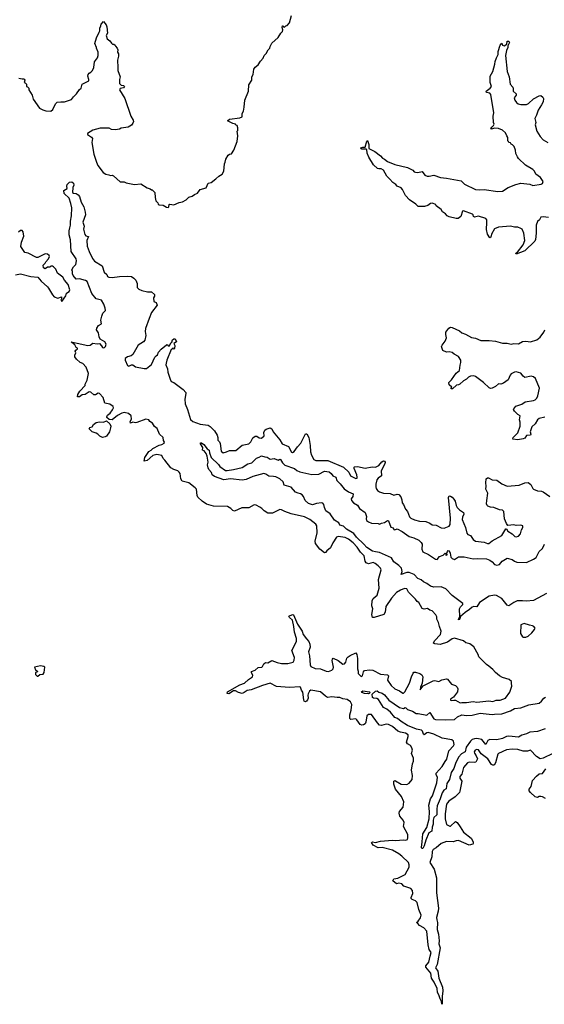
# Model space of a CAD drawing. Extents: x 2293139 to 2515392, y 824115 to 1006937.
# Tile 364 of 417: x 2466016 to 2472588, y 867938 to 880283. Entities that reach past the tile are written whole.
import ezdxf

# ---------------------------------------------------------------- set-up
doc = ezdxf.new("R2010")
doc.units = 0

msp = doc.modelspace()

# ---------------------------------------------------------------- linework, layer by layer
at = {"layer": '0CON10XD'}
for points in [[(2466005, 879548), (2466045, 879540), (2466065, 879542), (2466076, 879536), (2466080, 879525), (2466070, 879495), (2466085, 879490), (2466100, 879475), (2466100, 879445), (2466115, 879440), (2466130, 879425), (2466130, 879405), (2466172, 879335), (2466183, 879285), (2466265, 879174), (2466305, 879152), (2466345, 879139), (2466405, 879137), (2466431, 879159), (2466465, 879230), (2466485, 879250), (2466530, 879255), (2466575, 879251), (2466665, 879281), (2466688, 879315), (2466728, 879352), (2466765, 879408), (2466784, 879425), (2466798, 879475), (2466882, 879515), (2466883, 879535), (2466869, 879575), (2466873, 879595), (2466885, 879612), (2466909, 879625), (2466929, 879645), (2466946, 879685), (2466954, 879755), (2466992, 879805), (2467000, 879835), (2466997, 879875), (2466977, 879925), (2466980, 879935), (2466957, 879985), (2466976, 880054), (2467013, 880125), (2467020, 880145), (2467018, 880175), (2467033, 880205), (2467037, 880225), (2467065, 880260), (2467098, 880218), (2467107, 880195), (2467116, 880115), (2467100, 880085), (2467113, 880043), (2467146, 880016), (2467165, 879988), (2467178, 879978), (2467197, 879977), (2467210, 879965), (2467215, 879950), (2467238, 879928), (2467247, 879905), (2467242, 879875), (2467252, 879855), (2467253, 879825), (2467242, 879775), (2467246, 879685), (2467246, 879645), (2467273, 879565), (2467266, 879535), (2467266, 879485), (2467285, 879464), (2467315, 879457), (2467328, 879445), (2467315, 879427), (2467275, 879420), (2467266, 879405), (2467333, 879295), (2467408, 879075), (2467438, 879025), (2467440, 879005), (2467434, 878985), (2467415, 878961), (2467375, 878937), (2467287, 878923), (2467265, 878912), (2467215, 878902), (2467165, 878908), (2467135, 878922), (2467025, 878923), (2466933, 878897), (2466867, 878855), (2466867, 878845), (2466876, 878836), (2466915, 878812), (2466926, 878795), (2466921, 878745), (2466946, 878595), (2466977, 878495), (2466996, 878455), (2467062, 878365), (2467095, 878347), (2467133, 878337), (2467155, 878330), (2467175, 878332), (2467190, 878325), (2467275, 878250), (2467325, 878250), (2467348, 878238), (2467455, 878218), (2467533, 878223), (2467614, 878174), (2467652, 878162), (2467665, 878150), (2467675, 878150), (2467708, 878118), (2467712, 878055), (2467722, 878012), (2467748, 877988), (2467752, 877972), (2467765, 877960), (2467815, 877957), (2467855, 877934), (2467875, 877930), (2467884, 877936), (2467890, 877965), (2467898, 877972), (2467945, 877960), (2468015, 877990), (2468055, 878000), (2468102, 878025), (2468135, 878058), (2468175, 878070), (2468205, 878091), (2468244, 878106), (2468276, 878154), (2468352, 878175), (2468375, 878232), (2468415, 878243), (2468474, 878286), (2468509, 878321), (2468554, 878346), (2468574, 878385), (2468580, 878475), (2468592, 878495), (2468600, 878535), (2468628, 878585), (2468645, 878598), (2468669, 878601), (2468698, 878645), (2468742, 878755), (2468747, 878827)], [(2468747, 878827), (2468740, 878885), (2468750, 878895), (2468750, 878925), (2468740, 878955), (2468725, 878960), (2468720, 878975), (2468685, 878980), (2468620, 879015), (2468645, 879036), (2468775, 879051), (2468802, 879065), (2468802, 879105), (2468818, 879135), (2468830, 879185), (2468838, 879275), (2468882, 879385), (2468888, 879465), (2468922, 879525), (2468922, 879565), (2468940, 879595), (2468948, 879662), (2468964, 879686), (2469002, 879715), (2469032, 879765), (2469065, 879800), (2469080, 879835), (2469105, 879860), (2469128, 879905), (2469150, 879925), (2469152, 879945), (2469175, 879990), (2469255, 880060), (2469286, 880114), (2469308, 880135), (2469312, 880155), (2469303, 880185), (2469310, 880205), (2469318, 880208), (2469322, 880192), (2469335, 880190), (2469352, 880208), (2469365, 880210), (2469397, 880243), (2469422, 880335)], [(2472642, 877802), (2472575, 877813), (2472544, 877805), (2472527, 877773), (2472505, 877754), (2472485, 877705), (2472486, 877605), (2472480, 877525), (2472471, 877505), (2472344, 877386), (2472235, 877342), (2472231, 877355), (2472252, 877368), (2472325, 877462), (2472344, 877515), (2472332, 877605), (2472309, 877655), (2472296, 877666), (2472255, 877680), (2472215, 877680), (2472165, 877696), (2472015, 877680), (2471965, 877660), (2471928, 877595), (2471919, 877555), (2471905, 877549), (2471878, 877595), (2471865, 877652), (2471870, 877740), (2471869, 877775), (2471855, 877790), (2471762, 877818), (2471715, 877809), (2471702, 877815), (2471699, 877835), (2471690, 877845), (2471575, 877886), (2471565, 877882), (2471541, 877815), (2471508, 877792), (2471482, 877792), (2471395, 877811), (2471372, 877822), (2471349, 877849), (2471312, 877875), (2471295, 877902), (2471235, 877950), (2471230, 877965), (2471185, 877981), (2471162, 877978), (2471128, 877955), (2471088, 877942), (2471010, 877940), (2470980, 877970), (2470901, 878025), (2470849, 878079), (2470812, 878155), (2470796, 878176), (2470746, 878196), (2470727, 878217), (2470691, 878241), (2470655, 878285), (2470615, 878320), (2470575, 878395), (2470545, 878411), (2470517, 878413), (2470499, 878419), (2470449, 878465), (2470388, 878558), (2470370, 878610), (2470364, 878654), (2470355, 878661), (2470301, 878661), (2470292, 878665), (2470288, 878675), (2470315, 878685), (2470345, 878686), (2470365, 878758), (2470375, 878770), (2470388, 878718), (2470390, 878670), (2470465, 878632), (2470535, 878578), (2470561, 878545), (2470585, 878534), (2470625, 878503), (2470715, 878468), (2470875, 878431), (2470942, 878395), (2470957, 878377), (2470975, 878370), (2471005, 878368), (2471060, 878380), (2471090, 878335), (2471120, 878320), (2471145, 878319), (2471205, 878333), (2471286, 878306), (2471365, 878295), (2471545, 878263), (2471590, 878220), (2471725, 878155), (2471771, 878151), (2471835, 878154), (2472005, 878127), (2472065, 878133), (2472135, 878177), (2472233, 878217), (2472295, 878232), (2472405, 878221), (2472446, 878206), (2472549, 878221), (2472565, 878228), (2472573, 878255), (2472541, 878305), (2472482, 878345), (2472464, 878384), (2472446, 878405), (2472351, 878461), (2472265, 878544), (2472251, 878565), (2472233, 878605), (2472227, 878647), (2472210, 878695), (2472190, 878715), (2472172, 878722), (2472165, 878738), (2472142, 878742), (2472140, 878755), (2472130, 878765), (2472130, 878805), (2472117, 878825), (2472103, 878865), (2472066, 878896), (2472015, 878918), (2471965, 878923), (2471925, 878910), (2471918, 878915), (2471930, 878935), (2471953, 878955), (2471962, 878975), (2471953, 878995), (2471948, 879075), (2471954, 879116), (2471919, 879345), (2471905, 879362), (2471862, 879372), (2471858, 879385), (2471912, 879425), (2471927, 879445), (2471912, 879495), (2471908, 879575), (2471942, 879635), (2471970, 879725), (2471973, 879757), (2471989, 879805), (2472011, 879845), (2472012, 879885), (2472034, 879965), (2472055, 879988), (2472064, 879964), (2472085, 879957), (2472118, 879975), (2472125, 880012), (2472145, 880012), (2472153, 879995), (2472133, 879957), (2472133, 879933), (2472114, 879895), (2472104, 879834), (2472122, 879635), (2472148, 879565), (2472161, 879475), (2472194, 879435), (2472200, 879415), (2472199, 879385), (2472234, 879355), (2472234, 879336), (2472211, 879305), (2472219, 879275), (2472239, 879245), (2472259, 879229), (2472295, 879221), (2472365, 879220), (2472389, 879231), (2472455, 879291), (2472525, 879330), (2472545, 879333), (2472570, 879310), (2472579, 879295), (2472572, 879255), (2472554, 879215), (2472511, 879149), (2472491, 879085), (2472469, 879045), (2472481, 878995), (2472472, 878965), (2472496, 878885), (2472537, 878817), (2472576, 878775), (2472632, 878745)], [(2467176, 875266), (2467138, 875268), (2467108, 875295), (2467106, 875305), (2467116, 875325), (2467149, 875351), (2467180, 875390), (2467189, 875415), (2467185, 875432), (2467145, 875464), (2467083, 875475), (2467060, 875545), (2467015, 875598), (2466999, 875601), (2466965, 875581), (2466945, 875580), (2466905, 875611), (2466885, 875616), (2466835, 875584), (2466799, 875581), (2466767, 875553), (2466740, 875555), (2466745, 875585), (2466768, 875625), (2466834, 875695), (2466838, 875715), (2466863, 875765), (2466876, 875845), (2466847, 875927), (2466805, 875971), (2466775, 875986), (2466727, 876027), (2466708, 876055), (2466706, 876075), (2466717, 876105), (2466712, 876125), (2466721, 876139), (2466742, 876155), (2466738, 876165), (2466722, 876172), (2466707, 876207), (2466668, 876235), (2466662, 876245), (2466736, 876226), (2466871, 876199), (2466897, 876203), (2466934, 876226), (2466985, 876219), (2467015, 876222), (2467042, 876195), (2467054, 876174), (2467065, 876170), (2467077, 876173), (2467089, 876185), (2467098, 876215), (2467082, 876245), (2467025, 876278), (2467012, 876305), (2467002, 876355), (2466978, 876395), (2466984, 876416), (2467005, 876448), (2467039, 876471), (2467034, 876515), (2467044, 876566), (2467057, 876605), (2467091, 876635), (2467087, 876665), (2467069, 876715), (2467039, 876765), (2466974, 876784), (2466919, 876849), (2466860, 877000), (2466841, 877011), (2466765, 877032), (2466725, 877028), (2466685, 877075), (2466678, 877095), (2466677, 877125), (2466668, 877145), (2466689, 877185), (2466719, 877215), (2466728, 877258), (2466725, 877285), (2466661, 877375), (2466653, 877523), (2466637, 877585), (2466637, 877635), (2466642, 877675), (2466653, 877707), (2466653, 877755), (2466664, 877825), (2466668, 877925), (2466658, 877978), (2466634, 878044), (2466573, 878105), (2466567, 878143), (2466610, 878165), (2466607, 878195), (2466612, 878215), (2466638, 878245), (2466668, 878248), (2466688, 878235), (2466692, 878208), (2466682, 878178), (2466678, 878118), (2466688, 878108), (2466725, 878103), (2466747, 878087), (2466763, 878065), (2466786, 877995), (2466820, 877935), (2466838, 877868), (2466841, 877835), (2466806, 877745), (2466822, 877695), (2466814, 877655), (2466831, 877590), (2466845, 877574), (2466876, 877565), (2466858, 877515), (2466863, 877445), (2466888, 877375), (2466928, 877288), (2466954, 877254), (2467047, 877197), (2467075, 877117), (2467107, 877087), (2467116, 877065), (2467132, 877055), (2467175, 877049), (2467265, 877063), (2467365, 877068), (2467415, 877062), (2467445, 877043), (2467469, 877015), (2467487, 876975), (2467488, 876925), (2467508, 876905), (2467545, 876887), (2467615, 876869), (2467665, 876869), (2467705, 876837), (2467706, 876815), (2467694, 876795), (2467698, 876748), (2467727, 876735), (2467736, 876705), (2467669, 876611), (2467636, 876535), (2467590, 876410), (2467588, 876375), (2467598, 876325), (2467585, 876265), (2467567, 876243), (2467500, 876200), (2467435, 876083), (2467413, 876067), (2467365, 876054), (2467339, 876035), (2467338, 876015), (2467365, 875947), (2467385, 875940), (2467415, 875954), (2467435, 875956), (2467465, 875931), (2467575, 875909), (2467605, 875911), (2467665, 875961), (2467710, 876050), (2467725, 876070), (2467741, 876079), (2467754, 876115), (2467787, 876153), (2467855, 876208), (2467865, 876210), (2467875, 876192), (2467892, 876195), (2467910, 876230), (2467922, 876238), (2467929, 876271), (2467945, 876283), (2467965, 876280), (2467980, 876245), (2467948, 876222), (2467958, 876198), (2467955, 876160), (2467945, 876150), (2467935, 876168), (2467930, 876155), (2467915, 876148), (2467860, 876015), (2467849, 875975), (2467848, 875955), (2467867, 875905), (2467871, 875865), (2467899, 875775), (2467915, 875748), (2467945, 875734), (2468065, 875648), (2468097, 875607), (2468099, 875595), (2468083, 875525), (2468088, 875465), (2468117, 875395), (2468155, 875268), (2468185, 875243), (2468275, 875213), (2468375, 875200), (2468404, 875184), (2468457, 875127), (2468490, 875075), (2468499, 875045), (2468499, 875009), (2468519, 874989), (2468529, 874969), (2468538, 874875), (2468565, 874853), (2468606, 874864), (2468645, 874881), (2468725, 874881), (2468805, 874948), (2468885, 874966), (2468912, 874988), (2468935, 875039), (2468965, 875063), (2468985, 875060), (2469015, 875039), (2469045, 875037), (2469077, 875065), (2469076, 875105), (2469088, 875135), (2469105, 875148), (2469155, 875164), (2469174, 875155), (2469193, 875115), (2469275, 875015), (2469306, 874966), (2469385, 874930), (2469422, 874862), (2469435, 874856), (2469455, 874867), (2469495, 874928), (2469536, 874974), (2469595, 875091), (2469615, 875090), (2469639, 875045), (2469655, 874945), (2469658, 874865), (2469672, 874822), (2469700, 874770), (2469724, 874754), (2469875, 874754), (2470073, 874673), (2470139, 874609), (2470162, 874562), (2470225, 874530), (2470242, 874535), (2470243, 874547), (2470239, 874575), (2470206, 874655), (2470206, 874674), (2470212, 874678), (2470248, 874682), (2470345, 874659), (2470433, 874677), (2470475, 874671), (2470515, 874695), (2470551, 874739), (2470575, 874750), (2470587, 874747), (2470593, 874735), (2470590, 874715), (2470543, 874625), (2470547, 874565), (2470507, 874535), (2470491, 874515), (2470479, 874461), (2470477, 874425), (2470483, 874405), (2470500, 874380), (2470525, 874362), (2470575, 874346), (2470656, 874344), (2470705, 874321), (2470745, 874333), (2470765, 874329), (2470791, 874301), (2470804, 874264), (2470808, 874225), (2470826, 874205), (2470851, 874145), (2470874, 874115), (2470901, 874051), (2470915, 874034), (2470963, 874013), (2471025, 873996), (2471105, 873992), (2471155, 873971), (2471185, 873950), (2471235, 873944), (2471295, 873912), (2471335, 873906), (2471395, 873934), (2471407, 873955), (2471414, 874035), (2471388, 874292), (2471395, 874314), (2471415, 874310), (2471435, 874298), (2471455, 874272), (2471471, 874245), (2471482, 874192), (2471495, 874165), (2471526, 874136), (2471578, 874102), (2471579, 874085), (2471562, 874045), (2471561, 874015), (2471601, 873915), (2471617, 873845), (2471629, 873829), (2471665, 873814), (2471695, 873766), (2471728, 873745), (2471835, 873730), (2471875, 873715), (2471895, 873716), (2471935, 873750), (2472055, 873814), (2472105, 873900), (2472115, 873900), (2472130, 873870), (2472185, 873836), (2472218, 873805), (2472235, 873799), (2472265, 873809), (2472288, 873835), (2472302, 873885), (2472319, 873915), (2472318, 873938), (2472294, 873946), (2472235, 873941), (2472205, 873949), (2472131, 873941), (2472114, 873964), (2472089, 874025), (2472082, 874115), (2472064, 874134), (2472025, 874139), (2471955, 874168), (2471915, 874169), (2471882, 874185), (2471873, 874193), (2471864, 874214), (2471868, 874255), (2471882, 874345), (2471856, 874395), (2471860, 874435), (2471854, 874475), (2471859, 874525), (2471875, 874540), (2471890, 874540), (2471934, 874514), (2471995, 874509), (2472055, 874462), (2472125, 874436), (2472275, 874446), (2472345, 874478), (2472385, 874480), (2472419, 874455), (2472444, 874405), (2472455, 874396), (2472505, 874376), (2472552, 874372), (2472575, 874365), (2472658, 874305)], [(2465965, 877086), (2466025, 877096), (2466155, 877062), (2466245, 877056), (2466284, 877004), (2466364, 876934), (2466376, 876916), (2466425, 876832), (2466449, 876809), (2466495, 876792), (2466538, 876808), (2466540, 876785), (2466532, 876765), (2466545, 876750), (2466595, 876820), (2466604, 876856), (2466634, 876876), (2466643, 876895), (2466625, 876963), (2466577, 877017), (2466555, 877054), (2466488, 877105), (2466468, 877155), (2466441, 877185), (2466425, 877194), (2466405, 877192), (2466395, 877182), (2466365, 877178), (2466335, 877158), (2466315, 877170), (2466310, 877205), (2466335, 877230), (2466342, 877248), (2466377, 877283), (2466388, 877315), (2466385, 877328), (2466365, 877343), (2466335, 877348), (2466245, 877300), (2466225, 877302), (2466120, 877355), (2466080, 877365), (2466028, 877438), (2466038, 877495), (2466067, 877567), (2466060, 877625), (2466045, 877638), (2466025, 877640), (2466002, 877618)], [(2472595, 875298), (2472525, 875284), (2472502, 875265), (2472472, 875215), (2472433, 875177), (2472411, 875115), (2472420, 875085), (2472415, 875073), (2472365, 875070), (2472345, 875037), (2472325, 875026), (2472255, 875017), (2472195, 875022), (2472192, 875028), (2472199, 875045), (2472257, 875103), (2472285, 875185), (2472287, 875235), (2472278, 875265), (2472284, 875314), (2472255, 875331), (2472213, 875375), (2472204, 875395), (2472207, 875405), (2472233, 875437), (2472307, 875463), (2472347, 875493), (2472455, 875509), (2472475, 875516), (2472495, 875537), (2472509, 875565), (2472526, 875665), (2472478, 875785), (2472455, 875804), (2472425, 875814), (2472345, 875798), (2472323, 875813), (2472295, 875851), (2472235, 875867), (2472215, 875864), (2472175, 875844), (2472160, 875825), (2472135, 875767), (2472076, 875724), (2472045, 875714), (2472014, 875716), (2471977, 875683), (2471935, 875662), (2471915, 875660), (2471897, 875667), (2471826, 875736), (2471725, 875810), (2471705, 875816), (2471665, 875814), (2471638, 875802), (2471613, 875775), (2471577, 875753), (2471529, 875711), (2471515, 875704), (2471488, 875702), (2471440, 875655), (2471420, 875655), (2471420, 875665), (2471430, 875675), (2471398, 875705), (2471391, 875735), (2471424, 875766), (2471485, 875853), (2471526, 875885), (2471533, 875953), (2471544, 875985), (2471542, 876015), (2471515, 876061), (2471459, 876089), (2471435, 876111), (2471395, 876120), (2471365, 876116), (2471316, 876136), (2471300, 876185), (2471307, 876203), (2471346, 876254), (2471364, 876295), (2471353, 876337), (2471354, 876366), (2471392, 876415), (2471415, 876426), (2471435, 876424), (2471525, 876382), (2471555, 876358), (2471602, 876342), (2471675, 876298), (2471725, 876289), (2471795, 876261), (2471899, 876259), (2471975, 876254), (2472063, 876227), (2472125, 876226), (2472175, 876214), (2472205, 876221), (2472265, 876220), (2472315, 876250), (2472355, 876251), (2472415, 876242), (2472495, 876271), (2472537, 876303), (2472583, 876365), (2472593, 876395)], [(2471535, 870164), (2471577, 870095), (2471672, 870022), (2471697, 869975), (2471699, 869955), (2471693, 869947), (2471645, 869932), (2471515, 869990), (2471485, 869988), (2471445, 869974), (2471365, 869980), (2471295, 869952), (2471235, 869900), (2471195, 869878), (2471182, 869855), (2471179, 869785), (2471156, 869715), (2471210, 869630), (2471236, 869525), (2471238, 869335), (2471261, 869145), (2471258, 869105), (2471238, 869025), (2471240, 868995), (2471250, 868965), (2471248, 868875), (2471262, 868815), (2471270, 868735), (2471266, 868695), (2471284, 868645), (2471248, 868435), (2471224, 868395), (2471253, 868355), (2471266, 868266), (2471312, 868152), (2471318, 868105), (2471308, 868035), (2471308, 867945), (2471305, 867938), (2471301, 867971), (2471284, 868005), (2471268, 868058), (2471251, 868085), (2471247, 868135), (2471208, 868215), (2471174, 868265), (2471168, 868328), (2471106, 868405), (2471105, 868418), (2471142, 868465), (2471158, 868542), (2471169, 868585), (2471146, 868626), (2471133, 868683), (2471115, 868855), (2471079, 868895), (2471024, 868924), (2471005, 868952), (2470988, 868965), (2471008, 868982), (2471038, 869022), (2471044, 869055), (2471018, 869125), (2470995, 869215), (2470975, 869236), (2470933, 869253), (2470920, 869265), (2470919, 869275), (2470943, 869325), (2470936, 869366), (2470915, 869388), (2470830, 869420), (2470805, 869447), (2470765, 869458), (2470735, 869450), (2470690, 869485), (2470705, 869509), (2470755, 869518), (2470845, 869565), (2470894, 869655), (2470896, 869685), (2470885, 869715), (2470804, 869794), (2470765, 869825), (2470685, 869871), (2470555, 869902), (2470505, 869901), (2470445, 869931), (2470422, 869965), (2470436, 869974), (2470475, 869966), (2470535, 869981), (2470685, 869995), (2470725, 869991), (2470825, 870000), (2470855, 869996), (2470873, 870005), (2470879, 870025), (2470878, 870065), (2470826, 870165), (2470834, 870215), (2470820, 870245), (2470779, 870295), (2470770, 870335), (2470776, 870355), (2470822, 870408), (2470828, 870478), (2470801, 870541), (2470722, 870635), (2470704, 870696), (2470704, 870736), (2470715, 870743), (2470725, 870741), (2470795, 870699), (2470865, 870692), (2470895, 870709), (2470931, 870755), (2470936, 870805), (2470926, 870875), (2470937, 870953), (2470949, 870985), (2470951, 871025), (2470924, 871084), (2470936, 871125), (2470930, 871155), (2470914, 871184), (2470875, 871204), (2470863, 871223), (2470883, 871295), (2470881, 871315), (2470848, 871338), (2470785, 871348), (2470755, 871361), (2470685, 871420), (2470635, 871445), (2470605, 871449), (2470547, 871433), (2470525, 871438), (2470498, 871465), (2470425, 871571), (2470385, 871570), (2470366, 871555), (2470353, 871475), (2470343, 871455), (2470325, 871441), (2470301, 871439), (2470281, 871445), (2470240, 871505), (2470225, 871518), (2470165, 871510), (2470153, 871523), (2470152, 871565), (2470169, 871625), (2470177, 871695), (2470159, 871729), (2470119, 871759), (2470065, 871767), (2470025, 871786), (2469995, 871783), (2469925, 871794), (2469874, 871786), (2469845, 871802), (2469785, 871856), (2469665, 871876), (2469645, 871865), (2469629, 871831), (2469624, 871815), (2469628, 871775), (2469622, 871755), (2469611, 871739), (2469595, 871732), (2469579, 871739), (2469574, 871754), (2469565, 871851), (2469547, 871877), (2469535, 871912), (2469525, 871920), (2469395, 871909), (2469235, 871923), (2469155, 871964), (2469057, 871933), (2468915, 871879), (2468865, 871874), (2468830, 871845), (2468805, 871834), (2468755, 871847), (2468718, 871868), (2468695, 871868), (2468635, 871831), (2468616, 871835), (2468621, 871855), (2468775, 871945), (2468834, 871965), (2468881, 872009), (2468932, 872045), (2468936, 872066), (2468918, 872095), (2468920, 872110), (2468965, 872128), (2469005, 872160), (2469048, 872165), (2469059, 872175), (2469073, 872205), (2469095, 872222), (2469125, 872220), (2469175, 872250), (2469242, 872222), (2469295, 872209), (2469375, 872212), (2469442, 872228), (2469455, 872252), (2469460, 872285), (2469426, 872375), (2469482, 872485), (2469485, 872525), (2469457, 872605), (2469451, 872675), (2469434, 872754), (2469395, 872786), (2469387, 872803), (2469435, 872827), (2469445, 872820), (2469496, 872705), (2469556, 872615), (2469568, 872575), (2469608, 872518), (2469638, 872488), (2469652, 872455), (2469654, 872415), (2469636, 872355), (2469648, 872305), (2469656, 872195), (2469664, 872175), (2469717, 872147), (2469785, 872144), (2469855, 872115), (2469885, 872112), (2469925, 872129), (2469941, 872145), (2469946, 872165), (2469932, 872248), (2469933, 872265), (2469944, 872276), (2470005, 872248), (2470065, 872202), (2470085, 872206), (2470101, 872229), (2470114, 872276), (2470132, 872295), (2470155, 872313), (2470229, 872345), (2470241, 872325), (2470249, 872275), (2470249, 872145), (2470258, 872115), (2470257, 872085), (2470285, 872054), (2470295, 872049), (2470310, 872055), (2470324, 872106), (2470336, 872124), (2470397, 872133), (2470439, 872129), (2470536, 872076), (2470625, 872069), (2470637, 872055), (2470625, 872003), (2470668, 871935), (2470715, 871891), (2470776, 871866), (2470815, 871839), (2470825, 871840), (2470841, 871855), (2470901, 871965), (2470923, 872045), (2470945, 872091), (2470955, 872100), (2470975, 872103), (2471027, 872087), (2471055, 872069), (2471067, 872045), (2471056, 871964), (2471037, 871915), (2471035, 871880), (2471070, 871930), (2471195, 871994), (2471215, 871997), (2471265, 871987), (2471305, 872005), (2471365, 872019), (2471376, 872015), (2471425, 871952), (2471476, 871935), (2471495, 871915), (2471504, 871895), (2471501, 871855), (2471452, 871788), (2471414, 871765), (2471413, 871753), (2471425, 871746), (2471455, 871753), (2471475, 871751), (2471535, 871718), (2471555, 871722), (2471615, 871721), (2471695, 871735), (2471745, 871724), (2471895, 871742), (2471945, 871734), (2471985, 871750), (2472035, 871751), (2472103, 871777), (2472157, 871853), (2472180, 871925), (2472178, 871965), (2472176, 871985), (2472150, 872010), (2472065, 872037), (2472029, 872055), (2471975, 872098), (2471945, 872134), (2471895, 872178), (2471865, 872197), (2471770, 872295), (2471761, 872325), (2471705, 872419), (2471655, 872456), (2471605, 872468), (2471575, 872496), (2471465, 872528), (2471435, 872519), (2471375, 872480), (2471285, 872447), (2471215, 872457), (2471199, 872465), (2471213, 872495), (2471287, 872575), (2471297, 872615), (2471274, 872675), (2471264, 872724), (2471240, 872765), (2471241, 872795), (2471231, 872821), (2471185, 872870), (2471155, 872878), (2471125, 872899), (2471085, 872890), (2471059, 872899), (2471016, 872976), (2470996, 872986), (2470975, 873019), (2470888, 873105), (2470866, 873145), (2470835, 873151), (2470785, 873130), (2470735, 873099), (2470675, 873030), (2470601, 872925), (2470596, 872854), (2470577, 872823), (2470455, 872787), (2470435, 872786), (2470428, 872825), (2470440, 872895), (2470428, 872935), (2470430, 872995), (2470445, 873025), (2470494, 873066), (2470521, 873155), (2470511, 873265), (2470546, 873385), (2470537, 873407), (2470505, 873436), (2470471, 873465), (2470445, 873475), (2470385, 873462), (2470355, 873471), (2470344, 873494), (2470330, 873560), (2470287, 873607), (2470245, 873670), (2470192, 873725), (2470135, 873769), (2470095, 873790), (2470005, 873803), (2469986, 873795), (2469939, 873725), (2469909, 873661), (2469862, 873625), (2469849, 873601), (2469835, 873598), (2469775, 873645), (2469721, 873715), (2469718, 873745), (2469743, 873847), (2469738, 873935), (2469725, 873957), (2469649, 874015), (2469585, 874048), (2469415, 874087), (2469337, 874117), (2469295, 874137), (2469275, 874140), (2469185, 874096), (2469125, 874096), (2469077, 874125), (2469051, 874155), (2469025, 874172), (2468978, 874195), (2468955, 874199), (2468885, 874161), (2468798, 874162), (2468705, 874119), (2468685, 874127), (2468663, 874155), (2468618, 874178), (2468445, 874185), (2468357, 874207), (2468303, 874245), (2468248, 874298), (2468238, 874318), (2468229, 874395), (2468215, 874415), (2468135, 874477), (2468052, 874495), (2468034, 874525), (2468025, 874593), (2468015, 874611), (2467995, 874625), (2467945, 874644), (2467910, 874665), (2467832, 874762), (2467813, 874783), (2467795, 874819), (2467735, 874832), (2467685, 874820), (2467613, 874757), (2467577, 874747), (2467583, 874795), (2467633, 874867), (2467664, 874885), (2467685, 874908), (2467765, 874949), (2467795, 874956), (2467824, 874975), (2467829, 874985), (2467818, 875008), (2467814, 875045), (2467769, 875085), (2467739, 875159), (2467705, 875181), (2467679, 875225), (2467646, 875245), (2467634, 875265), (2467595, 875273), (2467485, 875231), (2467465, 875229), (2467435, 875236), (2467405, 875224), (2467401, 875245), (2467418, 875275), (2467412, 875315), (2467379, 875345), (2467325, 875358), (2467295, 875348), (2467241, 875319), (2467176, 875266)], [(2467055, 875045), (2467019, 875059), (2466995, 875085), (2466975, 875098), (2466925, 875114), (2466888, 875155), (2466895, 875169), (2466925, 875178), (2466941, 875209), (2466975, 875233), (2467015, 875239), (2467065, 875236), (2467105, 875252), (2467147, 875217), (2467156, 875186), (2467155, 875165), (2467140, 875115), (2467105, 875063), (2467085, 875051), (2467055, 875045)], [(2472615, 873087), (2472455, 873000), (2472365, 872991), (2472315, 872998), (2472248, 872995), (2472205, 872975), (2472145, 872932), (2472125, 872942), (2472056, 873025), (2471988, 873065), (2471965, 873069), (2471896, 873056), (2471778, 872975), (2471745, 872922), (2471705, 872927), (2471685, 872919), (2471653, 872887), (2471595, 872850), (2471538, 872798), (2471525, 872762), (2471515, 872758), (2471512, 872765), (2471529, 872801), (2471527, 872895), (2471538, 872922), (2471569, 872951), (2471566, 872965), (2471433, 873063), (2471355, 873148), (2471295, 873172), (2471205, 873169), (2471161, 873181), (2471115, 873215), (2471074, 873234), (2471045, 873259), (2471005, 873278), (2470958, 873325), (2470895, 873351), (2470865, 873351), (2470795, 873325), (2470809, 873365), (2470798, 873405), (2470765, 873440), (2470705, 873486), (2470674, 873534), (2470525, 873602), (2470475, 873610), (2470435, 873621), (2470365, 873667), (2470329, 873709), (2470235, 873796), (2470200, 873840), (2470109, 873895), (2470071, 873931), (2470025, 873946), (2470016, 873975), (2469959, 874009), (2469906, 874086), (2469851, 874125), (2469834, 874165), (2469826, 874205), (2469815, 874219), (2469795, 874226), (2469735, 874218), (2469685, 874202), (2469635, 874217), (2469591, 874255), (2469572, 874305), (2469555, 874326), (2469535, 874338), (2469505, 874345), (2469471, 874361), (2469415, 874420), (2469329, 874445), (2469315, 874490), (2469276, 874526), (2469225, 874553), (2469194, 874554), (2469135, 874561), (2469101, 874585), (2469075, 874593), (2468936, 874554), (2468855, 874516), (2468805, 874508), (2468655, 874525), (2468573, 874513), (2468457, 874555), (2468426, 874575), (2468417, 874605), (2468385, 874644), (2468376, 874665), (2468369, 874701), (2468376, 874734), (2468365, 874810), (2468350, 874845), (2468326, 874876), (2468308, 874885), (2468309, 874919), (2468280, 874965), (2468282, 874978), (2468295, 874977), (2468323, 874955), (2468365, 874902), (2468390, 874885), (2468394, 874854), (2468415, 874792), (2468505, 874707), (2468525, 874680), (2468595, 874632), (2468615, 874631), (2468694, 874644), (2468802, 874668), (2468875, 874716), (2468923, 874727), (2468981, 874785), (2469015, 874796), (2469045, 874814), (2469085, 874801), (2469115, 874799), (2469155, 874774), (2469205, 874782), (2469255, 874760), (2469275, 874772), (2469285, 874768), (2469307, 874727), (2469338, 874698), (2469457, 874657), (2469489, 874629), (2469524, 874614), (2469675, 874581), (2469764, 874586), (2469835, 874624), (2469895, 874612), (2469916, 874595), (2469938, 874565), (2469975, 874546), (2469989, 874505), (2470032, 874465), (2470079, 874399), (2470135, 874364), (2470195, 874340), (2470191, 874305), (2470170, 874275), (2470174, 874254), (2470196, 874226), (2470249, 874195), (2470275, 874155), (2470344, 874105), (2470360, 874055), (2470357, 874025), (2470361, 874005), (2470384, 873985), (2470425, 873971), (2470505, 873968), (2470525, 873957), (2470548, 873972), (2470585, 873979), (2470625, 874002), (2470635, 874000), (2470665, 873922), (2470693, 873913), (2470705, 873891), (2470715, 873886), (2470745, 873899), (2470806, 873866), (2470895, 873804), (2470955, 873787), (2471015, 873757), (2471045, 873726), (2471056, 873705), (2471055, 873645), (2471065, 873610), (2471138, 873578), (2471225, 873517), (2471247, 873513), (2471275, 873553), (2471321, 873569), (2471345, 873592), (2471358, 873588), (2471352, 873575), (2471365, 873568), (2471370, 873575), (2471368, 873595), (2471377, 873615), (2471385, 873628), (2471395, 873622), (2471408, 873595), (2471418, 873545), (2471435, 873528), (2471464, 873516), (2471515, 873547), (2471535, 873549), (2471585, 873549), (2471695, 873522), (2471755, 873527), (2471865, 873522), (2471906, 873505), (2471936, 873486), (2471965, 873454), (2471995, 873443), (2472025, 873452), (2472061, 873495), (2472125, 873530), (2472185, 873516), (2472215, 873494), (2472245, 873481), (2472365, 873478), (2472455, 873518), (2472485, 873540), (2472525, 873615), (2472565, 873651), (2472591, 873709)], [(2472325, 872539), (2472355, 872542), (2472388, 872555), (2472434, 872595), (2472467, 872635), (2472474, 872655), (2472459, 872675), (2472440, 872685), (2472401, 872691), (2472338, 872712), (2472294, 872695), (2472291, 872585), (2472315, 872543), (2472325, 872539)], [(2466245, 872052), (2466268, 872072), (2466310, 872075), (2466322, 872098), (2466330, 872165), (2466320, 872175), (2466275, 872180), (2466202, 872165), (2466215, 872130), (2466240, 872115), (2466235, 872100), (2466212, 872098), (2466213, 872073), (2466233, 872053), (2466245, 872052)], [(2470385, 871829), (2470335, 871834), (2470302, 871845), (2470300, 871855), (2470315, 871866), (2470400, 871855), (2470407, 871845), (2470395, 871834), (2470385, 871829)], [(2472600, 871390), (2472505, 871356), (2472405, 871349), (2472365, 871329), (2472305, 871311), (2472265, 871286), (2472145, 871300), (2472115, 871294), (2472065, 871269), (2471995, 871252), (2471905, 871257), (2471882, 871245), (2471855, 871194), (2471806, 871256), (2471784, 871264), (2471745, 871270), (2471712, 871268), (2471685, 871258), (2471663, 871237), (2471610, 871160), (2471595, 871105), (2471551, 871079), (2471512, 871035), (2471474, 870955), (2471456, 870895), (2471421, 870845), (2471402, 870758), (2471368, 870705), (2471359, 870641), (2471329, 870621), (2471309, 870591), (2471285, 870513), (2471246, 870425), (2471240, 870385), (2471242, 870315), (2471205, 870278), (2471195, 870248), (2471197, 870195), (2471183, 870157), (2471180, 870110), (2471143, 870087), (2471103, 869995), (2471085, 869926), (2471065, 869890), (2471055, 869889), (2471048, 869905), (2471057, 869973), (2471067, 870073), (2471116, 870154), (2471145, 870265), (2471151, 870355), (2471140, 870435), (2471164, 870515), (2471187, 870553), (2471243, 870715), (2471252, 870785), (2471234, 870815), (2471235, 870835), (2471309, 870921), (2471345, 870984), (2471369, 871011), (2471391, 871115), (2471450, 871180), (2471457, 871195), (2471450, 871235), (2471429, 871255), (2471308, 871275), (2471204, 871324), (2471134, 871346), (2471115, 871342), (2471085, 871318), (2471076, 871326), (2471063, 871363), (2471050, 871375), (2470985, 871389), (2470876, 871435), (2470795, 871482), (2470750, 871520), (2470715, 871535), (2470661, 871601), (2470615, 871639), (2470575, 871660), (2470509, 871759), (2470490, 871770), (2470448, 871775), (2470436, 871785), (2470432, 871828), (2470475, 871862), (2470495, 871866), (2470515, 871850), (2470555, 871838), (2470585, 871817), (2470640, 871750), (2470775, 871659), (2470825, 871645), (2470845, 871657), (2470855, 871655), (2470875, 871633), (2470935, 871614), (2470984, 871584), (2471007, 871583), (2471115, 871562), (2471155, 871598), (2471205, 871515), (2471225, 871508), (2471345, 871503), (2471462, 871508), (2471499, 871541), (2471555, 871565), (2471615, 871558), (2471685, 871562), (2471786, 871586), (2471935, 871570), (2471964, 871576), (2472055, 871578), (2472165, 871618), (2472215, 871647), (2472294, 871656), (2472395, 871691), (2472525, 871713), (2472552, 871738), (2472582, 871778), (2472605, 871789)], [(2472695, 871082), (2472575, 871023), (2472537, 871017), (2472490, 871045), (2472415, 871126), (2472378, 871112), (2472325, 871110), (2472255, 871131), (2472185, 871138), (2472115, 871127), (2472016, 871084), (2472005, 871072), (2471976, 870964), (2471960, 870935), (2471945, 870934), (2471925, 870944), (2471879, 871015), (2471797, 871077), (2471765, 871129), (2471745, 871134), (2471724, 871126), (2471711, 871105), (2471713, 871085), (2471734, 871054), (2471750, 871015), (2471730, 870975), (2471715, 870969), (2471645, 870974), (2471625, 870964), (2471575, 870905), (2471556, 870825), (2471528, 870795), (2471531, 870775), (2471554, 870735), (2471531, 870609), (2471525, 870595), (2471472, 870538), (2471392, 870485), (2471375, 870465), (2471365, 870445), (2471345, 870325), (2471346, 870265), (2471365, 870194), (2471405, 870170), (2471415, 870171), (2471475, 870231), (2471495, 870219), (2471535, 870164)], [(2472605, 870520), (2472567, 870537), (2472545, 870542), (2472525, 870542), (2472505, 870532), (2472475, 870538), (2472414, 870594), (2472400, 870615), (2472400, 870635), (2472422, 870668), (2472440, 870745), (2472491, 870799), (2472523, 870827), (2472565, 870830), (2472609, 870891)]]:
    msp.add_lwpolyline(points, dxfattribs=at)

doc.saveas('drawing.dxf')
